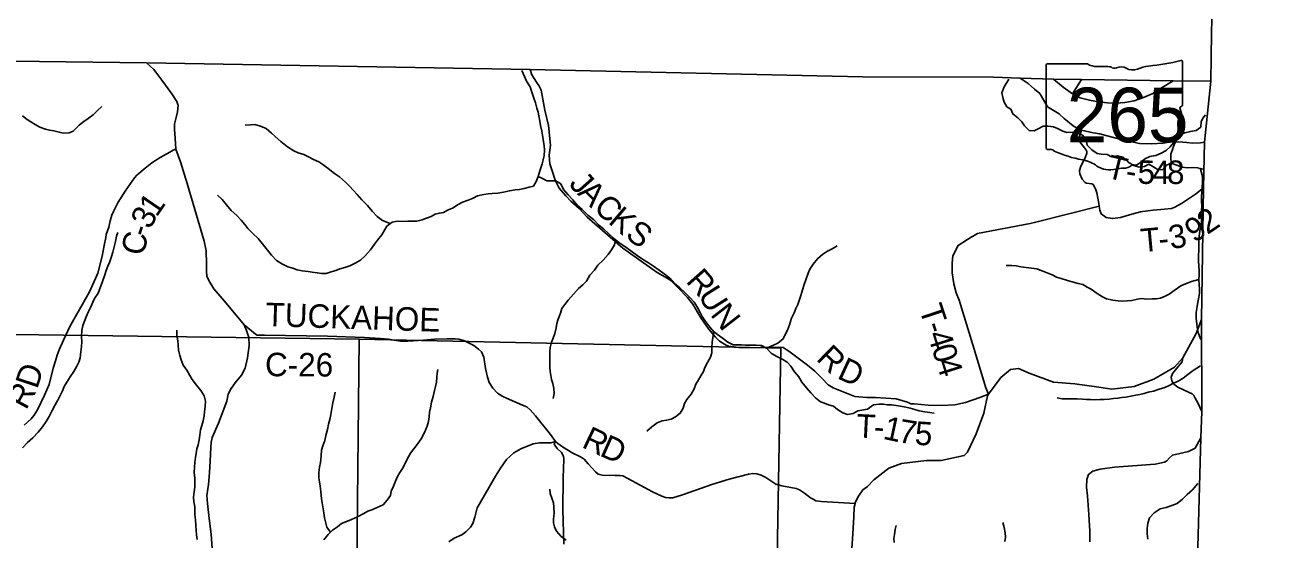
# Model space of a CAD drawing. Extents: x 2043100 to 2470832, y 443715 to 810583.
# Drawn here: x 2308244 to 2324147, y 707310 to 713876 of the extents above; entities that cross this region are included whole.
import ezdxf

# ---------------------------------------------------------------- set-up
doc = ezdxf.new("R2010")
doc.units = 0
for name, color, linetype in [('GM_X_Adjacent_County', 7, 'Continuous'), ('GM_X_County', 7, 'Continuous'), ('GM_X_County_Road', 7, 'Continuous'), ('GM_X_County_Road_Text', 7, 'Continuous'), ('GM_X_Minor_River', 7, 'Continuous'), ('GM_X_Section', 7, 'Continuous'), ('GM_X_State_Location', 7, 'Continuous'), ('GM_X_State_Route', 7, 'Continuous'), ('GM_X_State_Shield', 7, 'Continuous'), ('GM_X_Township', 7, 'Continuous'), ('GM_X_Township_Road', 7, 'Continuous'), ('GM_X_Township_Road_Text', 7, 'Continuous'), ('GM_X_Township_ROW', 7, 'Continuous')]:
    doc.layers.add(name, color=color, linetype=linetype)

msp = doc.modelspace()

# ---------------------------------------------------------------- linework, layer by layer
at = {"layer": 'GM_X_Adjacent_County'}
for points in [[(2323389, 713951), (2323387, 713770), (2323379, 713156), (2322898, 713163), (2321726, 713178), (2321372, 713183), (2320947, 713195), (2320606, 713207), (2318933, 713214), (2314690, 713308), (2309795, 713393), (2307399, 713421)], [(2340300, 682526), (2334685, 682616), (2334340, 682622), (2332302, 682654), (2330284, 682694), (2327116, 682758), (2324465, 682785), (2322852, 682751), (2322941, 685287), (2322957, 693501), (2322974, 694101), (2323104, 698790), (2323133, 704255), (2323250, 708603), (2323262, 708938), (2323258, 710115), (2323286, 711796), (2323298, 712378), (2323379, 713156), (2323387, 713770), (2323389, 713951)]]:
    msp.add_lwpolyline(points, dxfattribs=at)
at = {"layer": 'GM_X_County'}
msp.add_lwpolyline([(2307399, 713421), (2309795, 713393), (2314690, 713308), (2318933, 713214), (2320606, 713207), (2320947, 713195), (2321372, 713183), (2321726, 713178), (2322898, 713163), (2323379, 713156), (2323298, 712378), (2323286, 711796), (2323258, 710115), (2323262, 708938), (2323250, 708603), (2323133, 704255), (2323104, 698790), (2322974, 694101)], dxfattribs=at)
at = {"layer": 'GM_X_County_Road'}
for points in [[(2310172, 712291), (2310136, 712277), (2310095, 712253), (2309972, 712183), (2309865, 712114), (2309777, 712047), (2309673, 711959), (2309642, 711922), (2309524, 711754), (2309436, 711612), (2309377, 711500), (2309352, 711446), (2309334, 711376), (2309315, 711294), (2309282, 711198), (2309278, 711162), (2309255, 711058), (2309229, 710922), (2309175, 710706), (2309130, 710600), (2309065, 710460), (2308925, 710210), (2308817, 710023), (2308737, 709851), (2308680, 709725), (2308655, 709659), (2308637, 709601), (2308606, 709491), (2308552, 709283), (2308496, 709147), (2308404, 708959), (2308362, 708891), (2308323, 708846), (2308236, 708764)], [(2311043, 710048), (2311137, 709971), (2311188, 709927), (2311208, 709916), (2311300, 709912), (2312107, 709902), (2312578, 709884), (2312782, 709872), (2312884, 709863), (2312958, 709850), (2313036, 709837), (2313132, 709836), (2313332, 709849), (2313470, 709863), (2313633, 709868), (2313737, 709869), (2313781, 709865), (2313853, 709842), (2313972, 709781), (2314032, 709736), (2314070, 709701), (2314099, 709633), (2314124, 709488), (2314149, 709378), (2314170, 709311), (2314217, 709236), (2314277, 709174), (2314345, 709129), (2314428, 709094), (2314596, 709022), (2314648, 709000), (2314693, 708959), (2314761, 708882), (2314951, 708646), (2315014, 708555), (2315046, 708530), (2315106, 708486), (2315237, 708408), (2315325, 708363), (2315355, 708347), (2315380, 708331), (2315432, 708272), (2315525, 708167), (2315561, 708138), (2315611, 708126), (2315775, 708124), (2315841, 708122), (2315875, 708117), (2315939, 708083), (2316252, 707915), (2316371, 707860), (2316419, 707841), (2316461, 707837), (2316511, 707838), (2316638, 707875), (2317021, 708012), (2317232, 708074), (2317479, 708140), (2317535, 708146), (2317583, 708143), (2317641, 708127), (2317699, 708098), (2317763, 708055), (2317828, 708013), (2317902, 707990), (2318086, 707956), (2318128, 707938), (2318194, 707895), (2318271, 707836), (2318305, 707818), (2318339, 707797), (2318411, 707788), (2318839, 707766)]]:
    msp.add_lwpolyline(points, dxfattribs=at)
at = {"layer": 'GM_X_Minor_River'}
for points in [[(2314587, 713294), (2314619, 713218), (2314647, 713156), (2314691, 713084), (2314708, 713032), (2314738, 712942), (2314758, 712880), (2314778, 712814), (2314794, 712760), (2314815, 712647), (2314825, 712593), (2314839, 712519), (2314849, 712467), (2314863, 712385), (2314869, 712335), (2314876, 712277), (2314872, 712210), (2314860, 712154), (2314844, 712100), (2314820, 712024), (2314792, 711939), (2314770, 711877), (2314733, 711817), (2314678, 711803), (2314616, 711788), (2314558, 711776), (2314502, 711768), (2314428, 711758), (2314350, 711741), (2314278, 711729), (2314206, 711723), (2314154, 711719), (2314102, 711712), (2314022, 711692), (2313964, 711664), (2313902, 711639), (2313827, 711611), (2313775, 711581), (2313699, 711537), (2313639, 711510), (2313585, 711482), (2313533, 711474), (2313479, 711458), (2313427, 711431), (2313371, 711409), (2313313, 711385), (2313247, 711371), (2313197, 711368), (2313129, 711368), (2313059, 711366), (2312995, 711370), (2312929, 711357), (2312863, 711305), (2312831, 711253), (2312797, 711197), (2312743, 711126), (2312705, 711076), (2312655, 711003), (2312587, 710927), (2312525, 710873), (2312459, 710832), (2312391, 710800), (2312327, 710780), (2312263, 710763), (2312213, 710741), (2312151, 710721), (2312087, 710703), (2312031, 710702), (2311975, 710712), (2311908, 710720), (2311858, 710728), (2311782, 710736), (2311720, 710748), (2311664, 710769), (2311598, 710785), (2311531, 710819), (2311455, 710867), (2311393, 710937), (2311339, 710999), (2311290, 711063), (2311222, 711147), (2311154, 711213), (2311090, 711275), (2311051, 711327), (2311003, 711381), (2310947, 711441), (2310875, 711505), (2310818, 711579), (2310762, 711647), (2310702, 711701)], [(2320802, 713182), (2320741, 713084), (2320710, 713009), (2320723, 712951), (2320741, 712890), (2320774, 712830), (2320828, 712799), (2320853, 712739), (2320914, 712690), (2320966, 712638), (2320999, 712586), (2321060, 712527), (2321124, 712522), (2321175, 712549), (2321239, 712585), (2321302, 712584), (2321370, 712575), (2321423, 712554), (2321491, 712521), (2321541, 712501), (2321607, 712506), (2321673, 712501), (2321739, 712466), (2321786, 712410), (2321801, 712340), (2321861, 712281), (2321928, 712236), (2321978, 712226), (2322054, 712221), (2322112, 712192), (2322188, 712205), (2322258, 712188), (2322323, 712124), (2322397, 712079), (2322463, 712060), (2322533, 712069), (2322587, 712096), (2322637, 712068), (2322695, 712033), (2322765, 712026), (2322811, 712084), (2322874, 712109), (2322944, 712084), (2323011, 712061), (2323075, 712052), (2323146, 712055), (2323210, 712053), (2323277, 712034), (2323296, 712030)], [(2308213, 712716), (2308271, 712668), (2308321, 712640), (2308376, 712606), (2308434, 712570), (2308508, 712544), (2308560, 712534), (2308612, 712522), (2308682, 712505), (2308733, 712495), (2308809, 712497), (2308861, 712519), (2308935, 712594), (2308985, 712632), (2309051, 712682), (2309117, 712727), (2309169, 712781), (2309225, 712835)], [(2322876, 712109), (2322870, 712161), (2322867, 712225), (2322894, 712298), (2322913, 712356), (2322948, 712421), (2322979, 712473), (2323047, 712496), (2323117, 712513), (2323192, 712526), (2323252, 712571), (2323253, 712637), (2323276, 712687), (2323310, 712728)], [(2312907, 711340), (2312806, 711379), (2312740, 711431), (2312674, 711497), (2312615, 711569), (2312543, 711641), (2312485, 711709), (2312437, 711763), (2312386, 711815), (2312334, 711869), (2312260, 711937), (2312194, 711977), (2312115, 712041), (2312045, 712093), (2311995, 712127), (2311929, 712159), (2311865, 712192), (2311802, 712222), (2311730, 712244), (2311674, 712270), (2311596, 712318), (2311512, 712386), (2311439, 712452), (2311389, 712494), (2311325, 712554), (2311251, 712583), (2311178, 712605), (2311124, 712601), (2311054, 712597)], [(2323241, 712045), (2323253, 712002), (2323270, 711940), (2323273, 711862), (2323267, 711808), (2323264, 711740), (2323261, 711683), (2323260, 711619), (2323262, 711563), (2323261, 711509), (2323260, 711433), (2323259, 711377), (2323254, 711317), (2323236, 711248), (2323229, 711176), (2323226, 711126), (2323227, 711072), (2323226, 711006), (2323221, 710922), (2323219, 710858), (2323224, 710802), (2323231, 710732), (2323228, 710679), (2323226, 710627), (2323229, 710555), (2323232, 710505), (2323233, 710449), (2323227, 710399), (2323214, 710337), (2323205, 710282), (2323192, 710202), (2323193, 710130), (2323198, 710054), (2323209, 709988), (2323221, 709936), (2323242, 709880), (2323251, 709860)], [(2314793, 711940), (2314840, 711917), (2314903, 711885), (2314953, 711884), (2315019, 711886), (2315083, 711846), (2315117, 711776), (2315176, 711708), (2315236, 711642), (2315292, 711574), (2315354, 711520), (2315427, 711448), (2315499, 711390), (2315565, 711324), (2315627, 711270), (2315690, 711212), (2315756, 711152), (2315822, 711096), (2315876, 711062), (2315929, 711026), (2315995, 710978), (2316059, 710932), (2316125, 710884), (2316202, 710839), (2316264, 710797), (2316338, 710745), (2316402, 710699), (2316473, 710643), (2316535, 710573), (2316601, 710517), (2316665, 710461), (2316730, 710393), (2316784, 710335), (2316828, 710269), (2316862, 710203), (2316889, 710153), (2316923, 710103), (2316973, 710032), (2317031, 709960), (2317081, 709922), (2317144, 709878), (2317214, 709823), (2317284, 709791), (2317334, 709789), (2317388, 709789), (2317438, 709785), (2317507, 709787), (2317575, 709788), (2317645, 709782), (2317709, 709746), (2317773, 709680), (2317838, 709640), (2317916, 709604), (2317970, 709570), (2318018, 709518), (2318064, 709446), (2318119, 709382), (2318161, 709314), (2318219, 709240), (2318274, 709178), (2318332, 709112), (2318398, 709064), (2318448, 709046), (2318500, 709026), (2318562, 709006), (2318613, 708966), (2318681, 708924), (2318743, 708902), (2318813, 708915), (2318873, 708947), (2318997, 708971)], [(2309087, 710277), (2309113, 710334), (2309132, 710384), (2309178, 710452), (2309206, 710518), (2309234, 710601), (2309260, 710671), (2309282, 710739), (2309302, 710794), (2309322, 710844), (2309349, 710918), (2309365, 710976), (2309389, 711057), (2309401, 711111), (2309413, 711177), (2309431, 711227)], [(2315781, 711131), (2315768, 711068), (2315730, 711002), (2315688, 710945), (2315624, 710873), (2315554, 710806), (2315513, 710746), (2315453, 710680), (2315413, 710605), (2315365, 710555), (2315307, 710511), (2315247, 710438), (2315175, 710362), (2315135, 710305), (2315097, 710253), (2315077, 710195), (2315051, 710117), (2315033, 710064), (2315022, 710006), (2315008, 709936), (2314984, 709876), (2314966, 709823), (2314946, 709757), (2314942, 709707), (2314943, 709566), (2314945, 709506), (2314947, 709450), (2314955, 709400), (2314965, 709350), (2314981, 709296), (2314994, 709235), (2314998, 709171), (2314984, 709105)], [(2317709, 709746), (2317799, 709788), (2317851, 709811), (2317919, 709869), (2317947, 709923), (2317975, 709979), (2318001, 710048), (2318025, 710132), (2318060, 710200), (2318082, 710253), (2318108, 710307), (2318124, 710357), (2318150, 710434), (2318168, 710494), (2318190, 710560), (2318212, 710622), (2318239, 710705), (2318263, 710757), (2318303, 710819), (2318357, 710890), (2318425, 710950), (2318485, 710986), (2318545, 711015), (2318611, 711055)], [(2323226, 710626), (2323133, 710600), (2323055, 710571), (2322996, 710544), (2322923, 710491), (2322847, 710436), (2322796, 710410), (2322736, 710387), (2322682, 710380), (2322630, 710377), (2322563, 710375), (2322495, 710382), (2322441, 710373), (2322369, 710358), (2322315, 710353), (2322257, 710349), (2322197, 710352), (2322127, 710363), (2322049, 710380), (2321995, 710405), (2321927, 710447), (2321850, 710500), (2321800, 710527), (2321743, 710563), (2321685, 710572), (2321609, 710595), (2321551, 710610), (2321469, 710637), (2321409, 710655), (2321354, 710686), (2321290, 710711), (2321236, 710731), (2321158, 710760), (2321090, 710771), (2321022, 710776), (2320954, 710785), (2320892, 710798), (2320840, 710804), (2320768, 710803)], [(2308214, 708477), (2308278, 708543), (2308346, 708604), (2308412, 708676), (2308469, 708743), (2308517, 708811), (2308555, 708877), (2308591, 708950), (2308631, 709026), (2308663, 709086), (2308697, 709151), (2308723, 709205), (2308747, 709257), (2308781, 709313), (2308822, 709380), (2308868, 709448), (2308908, 709518), (2308934, 709571), (2308950, 709623), (2308956, 709701), (2308968, 709771), (2308970, 709828), (2308965, 709896), (2308969, 709972), (2308985, 710038), (2309003, 710093), (2309027, 710149), (2309055, 710217), (2309087, 710277)], [(2310443, 707306), (2310435, 707365), (2310428, 707423), (2310426, 707485), (2310420, 707555), (2310414, 707623), (2310412, 707720), (2310401, 707786), (2310397, 707844), (2310403, 707912), (2310411, 707972), (2310413, 708035), (2310411, 708087), (2310404, 708159), (2310408, 708229), (2310414, 708289), (2310422, 708354), (2310428, 708404), (2310440, 708462), (2310456, 708514), (2310467, 708577), (2310475, 708639), (2310487, 708705), (2310503, 708759), (2310521, 708822), (2310533, 708886), (2310537, 708936), (2310546, 709002), (2310548, 709070), (2310532, 709139), (2310488, 709207), (2310436, 709277), (2310379, 709347), (2310347, 709399), (2310311, 709467), (2310265, 709533), (2310240, 709597), (2310220, 709653), (2310204, 709723), (2310198, 709792), (2310194, 709842), (2310183, 709914), (2310183, 709978)], [(2317038, 709955), (2317023, 709886), (2317014, 709824), (2317010, 709756), (2317012, 709687), (2316994, 709631), (2316956, 709567), (2316922, 709501), (2316902, 709450), (2316872, 709394), (2316839, 709344), (2316807, 709289), (2316785, 709229), (2316747, 709161), (2316693, 709092), (2316661, 709040), (2316643, 708980), (2316605, 708916), (2316545, 708873), (2316493, 708843), (2316433, 708827), (2316377, 708818), (2316313, 708794), (2316245, 708744), (2316179, 708689)], [(2312058, 707302), (2312113, 707370), (2312169, 707424), (2312233, 707467), (2312285, 707507), (2312361, 707539), (2312414, 707562), (2312490, 707596), (2312570, 707638), (2312620, 707665), (2312670, 707685), (2312738, 707715), (2312816, 707747), (2312866, 707808), (2312910, 707866), (2312919, 707922), (2312949, 707987), (2312975, 708051), (2312999, 708109), (2313029, 708162), (2313063, 708212), (2313097, 708276), (2313123, 708332), (2313165, 708409), (2313209, 708461), (2313252, 708517), (2313302, 708592), (2313330, 708646), (2313356, 708700), (2313376, 708753), (2313396, 708813), (2313404, 708873), (2313408, 708929), (2313418, 708988), (2313433, 709058), (2313453, 709132), (2313471, 709206), (2313483, 709257), (2313495, 709313), (2313503, 709377), (2313504, 709427), (2313512, 709477)], [(2323245, 709524), (2323155, 709464), (2323084, 709413), (2323025, 709366), (2322963, 709328), (2322902, 709299), (2322846, 709270), (2322791, 709245), (2322717, 709224), (2322647, 709201), (2322578, 709184), (2322526, 709170), (2322472, 709157), (2322420, 709146), (2322357, 709134), (2322295, 709123), (2322243, 709116), (2322191, 709111), (2322137, 709105), (2322080, 709098), (2322018, 709093), (2321960, 709091), (2321900, 709090), (2321846, 709093), (2321792, 709094), (2321740, 709098), (2321672, 709103), (2321536, 709101), (2321480, 709103), (2321416, 709112)], [(2312142, 707398), (2312099, 707464), (2312079, 707530), (2312069, 707581), (2312059, 707645), (2312049, 707695), (2312036, 707771), (2312030, 707825), (2312020, 707917), (2312010, 707984), (2312002, 708042), (2311993, 708094), (2311993, 708160), (2312005, 708230), (2312015, 708287), (2312025, 708375), (2312030, 708445), (2312046, 708501), (2312072, 708570), (2312086, 708634), (2312106, 708708), (2312118, 708779), (2312134, 708837), (2312147, 708903), (2312159, 708979), (2312175, 709052), (2312191, 709122), (2312203, 709186)], [(2318997, 708971), (2319073, 709024), (2319145, 709033), (2319199, 709032), (2319249, 709024), (2319305, 709023), (2319363, 709014), (2319417, 709006), (2319485, 708995), (2319543, 708980), (2319599, 708963), (2319657, 708947), (2319727, 708936), (2319793, 708927), (2319847, 708918)], [(2323214, 708020), (2323143, 707941), (2323078, 707880), (2323017, 707819), (2322947, 707766), (2322882, 707739), (2322808, 707714), (2322733, 707695), (2322657, 707646), (2322596, 707580), (2322575, 707515), (2322566, 707447), (2322567, 707379), (2322574, 707311)], [(2315151, 707295), (2315087, 707343), (2315029, 707413), (2315004, 707466), (2314988, 707516), (2314990, 707570), (2315000, 707638), (2314996, 707718), (2314990, 707771), (2314967, 707831), (2314949, 707893), (2314943, 707949)], [(2320749, 707280), (2320760, 707336), (2320753, 707390), (2320741, 707458), (2320726, 707520)], [(2319339, 707266), (2319334, 707318), (2319340, 707368)], [(2319340, 707368), (2319349, 707434), (2319362, 707485)]]:
    msp.add_lwpolyline(points, dxfattribs=at)
at = {"layer": 'GM_X_Section'}
for points in [[(2307158, 709935), (2312510, 709864), (2312456, 704490), (2307083, 704576)], [(2312510, 709864), (2317890, 709750), (2317798, 704397), (2312456, 704490)]]:
    msp.add_lwpolyline(points, close=True, dxfattribs=at)
at = {"layer": 'GM_X_State_Route'}
for points in [[(2310654, 706905), (2310619, 707368), (2310592, 707611), (2310576, 707764), (2310567, 707866), (2310585, 708006), (2310600, 708161), (2310608, 708303), (2310615, 708484), (2310619, 708542), (2310633, 708606), (2310713, 708791), (2310820, 709072), (2310840, 709161), (2310875, 709235), (2310927, 709304), (2311009, 709404), (2311053, 709492), (2311084, 709623), (2311108, 709782), (2311102, 709886), (2311073, 709974), (2311043, 710048), (2310790, 710348), (2310657, 710504), (2310593, 710613), (2310567, 710667), (2310560, 710731), (2310562, 710825), (2310558, 710992), (2310533, 711116), (2310315, 711851), (2310231, 712127), (2310172, 712291), (2310162, 712429), (2310153, 712540), (2310154, 712607), (2310173, 712693), (2310193, 712766), (2310198, 712846), (2310182, 712899), (2310120, 712994), (2309991, 713172), (2309891, 713306), (2309795, 713393)], [(2321372, 713183), (2321493, 713083), (2321615, 712997), (2321711, 712945), (2321828, 712914), (2321946, 712892), (2322061, 712880), (2322171, 712876), (2322279, 712885), (2322400, 712907), (2322517, 712947), (2322638, 713002), (2322735, 713066), (2322898, 713163)], [(2318795, 707191), (2318809, 707378), (2318822, 707596), (2318828, 707717), (2318839, 707766), (2318841, 707779), (2318881, 707859), (2318939, 707940), (2318995, 707982), (2319078, 708067), (2319269, 708215), (2319432, 708275), (2319748, 708312), (2319938, 708312), (2320231, 708377), (2320273, 708418), (2320384, 708655), (2320481, 708919), (2320527, 709138), (2320543, 709160), (2320700, 709374), (2320821, 709476), (2320923, 709487), (2321062, 709428), (2321369, 709313), (2321642, 709292), (2321948, 709251), (2322114, 709226), (2322402, 709259), (2322651, 709352), (2322914, 709505), (2323021, 709625), (2323191, 709937), (2323258, 710115)]]:
    msp.add_lwpolyline(points, dxfattribs=at)
at = {"layer": 'GM_X_State_Shield'}
for p, q in [((2323017, 712852), (2323017, 713405)), ((2321277, 713360), (2321277, 712304)), ((2321804, 713378), (2321294, 713378)), ((2323017, 712852), (2323017, 712852))]:
    msp.add_line(p, q, dxfattribs=at)
for centre, major_axis, start_param, end_param in [((2322397, 714819), (1845, 0), 4.814394, 5.042369), ((2322998, 713407), (19.4, 0), 6.141152, 7.989035), ((2321297, 713363), (20.2, 0), 1.712693, 3.28349), ((2321925, 713501), (196, 0), 4.042523, 4.731795), ((2321990, 712785), (702, 0), 1.404758, 1.657858), ((2322149, 713368), (56.4, 0), 3.836095, 5.185415), ((2322232, 713246), (117, 0), 0.950623, 2.079405), ((2322383, 713413), (141, 0), 4.081561, 5.145723), ((2322632, 713056), (371, 0), 1.699011, 2.107814), ((2323013, 712811), (30, 0), 1.883978, 3.671073), ((2322822, 712741), (180, 0), 5.934695, 6.695948), ((2322996, 712850), (20.7, 0), 5.05454, 6.418171), ((2322500, 712550), (462, 0), 5.101752, 6.440018), ((2323086, 712621), (131, 0), 2.387724, 3.262537), ((2321297, 712301), (20.3, 0), 3.00124, 4.508301), ((2321332, 712243), (56, 0), 0.519207, 1.627899), ((2321300, 712409), (155, 0), 4.665946, 4.897461), ((2322038, 713192), (1333, 0), 4.195997, 4.488961), ((2321641, 711829), (417, 0), 0.823519, 1.323587), ((2322375, 712201), (149, 0), 4.937069, 5.64225), ((2322695, 712007), (253, 0), 1.647645, 2.488434), ((2322092, 712237), (265, 0), 4.026481, 4.996735), ((2322245, 711872), (217, 0), 1.495662, 1.94098), ((2322264, 712158), (141, 0), 4.691044, 5.507374), ((2322392, 712056), (39.7, 0), 1.147584, 2.315152)]:
    msp.add_ellipse(centre, major_axis=major_axis, ratio=0.8, start_param=start_param, end_param=end_param, dxfattribs=at)
at = {"layer": 'GM_X_Township'}
msp.add_lwpolyline([(2307399, 713421), (2309795, 713393), (2314690, 713308), (2318933, 713214), (2320606, 713207), (2320947, 713195), (2321372, 713183), (2321726, 713178), (2322898, 713163), (2323379, 713156), (2323298, 712378), (2323286, 711796), (2323258, 710115), (2323262, 708938), (2323250, 708603), (2323133, 704255), (2323104, 698790), (2322974, 694101)], dxfattribs=at)
at = {"layer": 'GM_X_Township_Road'}
for points in [[(2320543, 709160), (2320431, 709120), (2320248, 709053), (2320113, 709025), (2319947, 709014), (2319773, 709021), (2319591, 709036), (2319549, 709038), (2319509, 709057), (2319364, 709099), (2319098, 709119), (2318990, 709120), (2318834, 709131), (2318560, 709242), (2318493, 709279), (2318417, 709360), (2318324, 709455), (2318233, 709532), (2317992, 709709), (2317960, 709733), (2317920, 709756), (2317864, 709760), (2317390, 709753), (2317222, 709774), (2317192, 709785), (2317110, 709838), (2317059, 709890), (2316969, 709997), (2316878, 710121), (2316829, 710209), (2316766, 710312), (2316701, 710393), (2316578, 710523), (2316491, 710606), (2316441, 710644), (2316311, 710716), (2315876, 711027), (2315419, 711420), (2315316, 711532), (2315213, 711627), (2315149, 711694), (2315060, 711791), (2315013, 711894), (2314976, 711998), (2314943, 712103), (2314936, 712213), (2314953, 712341), (2314924, 712593), (2314880, 712789), (2314855, 712927), (2314831, 713042), (2314802, 713103), (2314772, 713144), (2314712, 713237), (2314690, 713308)], [(2320947, 713195), (2321048, 713129), (2321127, 713057), (2321198, 713000), (2321296, 712831), (2321441, 712739), (2321508, 712682), (2321623, 712588), (2321672, 712556), (2321726, 712533), (2321877, 712498), (2321961, 712485), (2322057, 712458), (2322234, 712411), (2322467, 712363), (2322622, 712359), (2322768, 712366), (2322846, 712377), (2322968, 712383), (2323072, 712375), (2323144, 712364), (2323246, 712369), (2323298, 712378)], [(2321906, 711784), (2321906, 711785), (2321904, 711789), (2321890, 711817), (2321875, 711836), (2321859, 711846), (2321789, 711857), (2321771, 711867), (2321736, 711906), (2321707, 711974), (2321703, 712016), (2321718, 712072), (2321774, 712179), (2321795, 712238), (2321797, 712258), (2321784, 712286), (2321719, 712367), (2321703, 712393), (2321694, 712422), (2321701, 712457), (2321726, 712533)], [(2323286, 711796), (2323183, 711715), (2323003, 711594), (2322918, 711547), (2322876, 711530), (2322786, 711525), (2322644, 711512), (2322574, 711502), (2322574, 711502)], [(2320334, 711173), (2320336, 711174), (2320401, 711214), (2321072, 711341), (2321143, 711358)], [(2320543, 709160), (2320509, 709242), (2320342, 709792), (2320167, 710360), (2320129, 710454), (2320099, 710570), (2320077, 710712), (2320077, 710832), (2320087, 710928), (2320155, 711061), (2320334, 711173)], [(2323262, 708938), (2323214, 709049), (2323179, 709111), (2323161, 709142), (2323140, 709166), (2323094, 709187), (2322957, 709249), (2322907, 709289), (2322882, 709332), (2322873, 709378), (2322890, 709423), (2322967, 709520), (2323012, 709573), (2323021, 709625)], [(2315120, 707245), (2315108, 707687), (2315112, 708094), (2315122, 708329), (2315117, 708367), (2315093, 708416), (2315037, 708468), (2314998, 708523), (2315014, 708555)], [(2321834, 707277), (2321834, 707413), (2321823, 707626), (2321803, 707864), (2321793, 707972), (2321795, 708070), (2321818, 708135), (2321872, 708178), (2321965, 708203), (2322151, 708230), (2322666, 708267), (2322787, 708293), (2322817, 708309), (2322852, 708348), (2322888, 708382), (2322983, 708404), (2323093, 708428), (2323178, 708469), (2323250, 708603)]]:
    msp.add_lwpolyline(points, dxfattribs=at)
at = {"layer": 'GM_X_Township_ROW'}
for points in [[(2321615, 712997), (2321726, 713178)], [(2322574, 711502), (2322481, 711488), (2322371, 711460), (2322224, 711417), (2322122, 711404), (2322044, 711417), (2321980, 711462), (2321961, 711511), (2321953, 711560), (2321947, 711597), (2321925, 711731), (2321906, 711784)], [(2321143, 711358), (2321145, 711359), (2321953, 711560)], [(2313653, 707275), (2313723, 707321), (2313820, 707364), (2313870, 707401), (2313929, 707461), (2313959, 707511), (2313986, 707591), (2314017, 707707), (2314042, 707753), (2314249, 708112), (2314314, 708214), (2314391, 708326), (2314482, 708413), (2314573, 708463), (2314732, 708527), (2314812, 708539), (2314874, 708538), (2314956, 708537), (2315014, 708555)]]:
    msp.add_lwpolyline(points, dxfattribs=at)

# ---------------------------------------------------------------- texts
at = {"layer": 'GM_X_County_Road_Text'}
for s, rotation, p in [('1', 55.6662, (2309924, 711411)), ('3', 61.9826, (2309842, 711255)), ('C', 77.8924, (2309761, 710917)), ('-', 72.5426, (2309811, 711151)), ('TUCKAHOE', 358.1245, (2311312, 710030)), ('C-26', 359.6571, (2311308, 709390)), ('D', 71.6375, (2308400, 709216)), ('R', 61.4936, (2308259, 708948)), ('R', 334.7895, (2315337, 708488)), ('D', 335.9655, (2315566, 708380))]:
    msp.add_text(s, height=300, rotation=rotation, dxfattribs=at).set_placement(p)
at = {"layer": 'GM_X_State_Location'}
msp.add_text('265', height=0.0000833, rotation=0, dxfattribs=at).set_placement((2321774, 712689))
for s in ['s', 'r']:
    msp.add_text(s, height=0.0000833, dxfattribs=at).set_placement((2322128, 712762))
at = {"layer": 'GM_X_State_Shield'}
msp.add_text('265', height=696.1, dxfattribs=at).set_placement((2321540, 712378))
at = {"layer": 'GM_X_Township_Road_Text'}
for s, rotation, p in [('T', 346.2257, (2322030, 711929)), ('5', 358.683, (2322441, 711848)), ('4', 359.968, (2322633, 711844)), ('8', 0.3414, (2322820, 711844)), ('J', 311.7623, (2315176, 711838)), ('-', 351.707, (2322279, 711870)), ('A', 315.2934, (2315284, 711718)), ('C', 318.6004, (2315486, 711520)), ('K', 319.6127, (2315675, 711353)), ('2', 34.0159, (2323333, 711191)), ('S', 323.4422, (2315893, 711168)), ('3', 10.2183, (2322869, 711009)), ('9', 31.9773, (2323166, 711087)), ('T', 5.3473, (2322496, 710972)), ('-', 5.7996, (2322722, 710993)), ('R', 311.5509, (2316669, 710597)), ('U', 302.2027, (2316825, 710423)), ('N', 307.7126, (2316983, 710175)), ('T', 288.3767, (2319651, 710254)), ('-', 287.5463, (2319721, 710042)), ('4', 287.3916, (2319758, 709925)), ('R', 315.5133, (2318331, 709604)), ('0', 287.3587, (2319813, 709749)), ('D', 335.1388, (2318597, 709369)), ('4', 287.3323, (2319869, 709572)), ('T', 357.1318, (2318848, 708609)), ('1', 347.8573, (2319183, 708592)), ('7', 350.3654, (2319377, 708551)), ('5', 356.3495, (2319594, 708516)), ('-', 356.7119, (2319072, 708598))]:
    msp.add_text(s, height=300, rotation=rotation, dxfattribs=at).set_placement(p)

doc.saveas('drawing.dxf')
